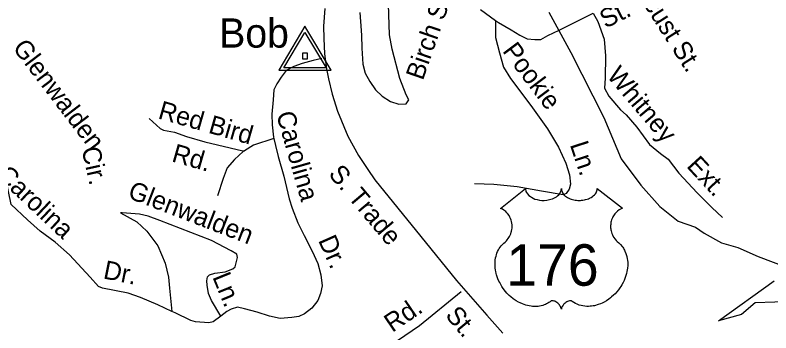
# Model space of a CAD drawing. Extents: x 990631 to 1056237, y 535999 to 585651.
# Drawn here: x 1031429 to 1035304, y 543231 to 544863 of the extents above; entities that cross this region are included whole.
import ezdxf

# ---------------------------------------------------------------- set-up
doc = ezdxf.new("R2010")
doc.units = 0
for name, color, linetype in [('Exist Boundary Political City Limit New', 7, 'Continuous'), ('Exist Railroad Mainline', 7, 'Continuous'), ('Exist Road Non-System Type 51', 7, 'Continuous'), ('Exist Road Non-System Type 51 Label', 7, 'Continuous'), ('Exist Road Primary US Attributed', 7, 'Continuous'), ('Exist Road Primary US Label', 7, 'Continuous'), ('Exist Road Primary US Shield CELL', 7, 'Continuous'), ('Exist Road Primary US Shield Number Label', 7, 'Continuous'), ('Exist Survey Geodetic Marker CELL', 7, 'Continuous'), ('Exist Survey Geodetic Marker Label', 7, 'Continuous')]:
    doc.layers.add(name, color=color, linetype=linetype)

msp = doc.modelspace()

# ---------------------------------------------------------------- linework, layer by layer
at = {"layer": 'Exist Boundary Political City Limit New'}
msp.add_lwpolyline([(1035741.9, 543221.9), (1035482.2, 543299.5), (1035462.9, 543396.4), (1035424.1, 543392.6), (1035222.6, 543384.8), (1035152.8, 543326.6), (1035035.6, 543293), (1035321, 543498.6)], dxfattribs=at)
at = {"layer": 'Exist Railroad Mainline'}
msp.add_lwpolyline([(1034165.5, 544877.5), (1034277.3, 544670.2), (1034446.7, 544336.8), (1034536.6, 544124.3), (1034636.3, 543989), (1034734.9, 543879.8), (1034828.6, 543804.7), (1034917.4, 543774.7), (1034962.4, 543743.2), (1035051.1, 543694.4), (1035134.7, 543669.3), (1035239.2, 543623.3), (1035406.2, 543559.6)], dxfattribs=at)
at = {"layer": 'Exist Road Non-System Type 51'}
for points in [[(1033195.8, 544875.7), (1033200.3, 544829.6), (1033204.1, 544759.3), (1033206, 544693.3), (1033211.3, 544611.1), (1033224, 544564.7), (1033248.5, 544522), (1033277.3, 544479), (1033310.2, 544445.9), (1033353.3, 544418.4), (1033396.8, 544405.1), (1033433.1, 544407.8), (1033447.7, 544427.3), (1033434.4, 544453.8), (1033401.1, 544536.9), (1033361.9, 544688.3), (1033348.2, 544760.8), (1033341, 544971.3)], [(1033814.8, 544891.9), (1033891.1, 544835.5)], [(1033891.1, 544835.5), (1033906.7, 544825), (1033971.5, 544786.9), (1034016.6, 544759.4), (1034054, 544740.2), (1034094, 544737), (1034124, 544738), (1034160.8, 544758.7), (1034217.6, 544784.9), (1034392.6, 544873.4)], [(1034392.6, 544873.4), (1034417.2, 544830.5), (1034448.3, 544739.5), (1034455.6, 544653.3), (1034453.9, 544539.3), (1034450.2, 544487.3), (1034472.8, 544446.5), (1034532.6, 544376.6), (1034562, 544351.6), (1034615.9, 544287.9), (1034681.1, 544197.8), (1034737.6, 544151.8), (1034776.8, 544122.6), (1034832.4, 544050.7), (1034925.4, 543949.8), (1035000.9, 543875.2), (1035055.3, 543823.5)], [(1033891.1, 544835.5), (1033892.1, 544747.3), (1033911.7, 544668.7), (1033933.5, 544596), (1033969.5, 544536.8), (1034073.1, 544399.3), (1034159.3, 544278.5), (1034214.3, 544184.6), (1034251.8, 544103.4), (1034271.8, 544042.8), (1034276.3, 543994.5), (1034269.5, 543968.8), (1034254.7, 543947.3), (1034238.5, 543939.8), (1034127.1, 543959.3), (1034003.7, 543981.4), (1033884.1, 543993.2), (1033784.1, 543996.4)], [(1033002.2, 544639.8), (1032957.8, 544629.2), (1032901.3, 544615), (1032858.7, 544598.4), (1032818.1, 544577.6), (1032793, 544544.5), (1032771.7, 544509.1), (1032754.9, 544479.7), (1032751.3, 544427.7), (1032744.8, 544353.8), (1032747.1, 544299.8), (1032753, 544235.6), (1032754.9, 544229.4)], [(1032115.7, 544332.1), (1032172.1, 544280.1), (1032189.7, 544271.6), (1032245.6, 544261.9), (1032306.9, 544239.8), (1032402, 544212.7), (1032596.8, 544166.5), (1032604.7, 544166.2)], [(1032754.9, 544229.4), (1032763.7, 544193.2), (1032777.8, 544136.7), (1032806.6, 544035.7), (1032834.8, 543918.7), (1032849.5, 543872.1), (1032879, 543797.1), (1032910.9, 543732.1), (1032952.5, 543650.8), (1032980.4, 543587.8), (1032996.5, 543529.3), (1033002.7, 543473.1), (1032995.5, 543433.2), (1032980.4, 543397.7), (1032951, 543358.5), (1032912.2, 543329.9), (1032883.5, 543314.7), (1032847.4, 543309.8), (1032787.3, 543305.8), (1032733.5, 543317.5), (1032670.3, 543337.6), (1032604.6, 543355.7), (1032569, 543362.8), (1032536.6, 543353.9), (1032514.3, 543340.5), (1032483.4, 543317.5)], [(1032754.9, 544229.4), (1032651.7, 544194.8), (1032604.7, 544166.2)], [(1032604.7, 544166.2), (1032598.7, 544162.5), (1032553.2, 544121.8), (1032515.8, 544078.9), (1032496, 544023.7), (1032467.2, 543934.5)], [(1032232, 543341.6), (1032161.1, 543375.8), (1032072.2, 543412.8), (1032008.8, 543434.9), (1031877.7, 543461.2), (1031855.9, 543469.8), (1031813.4, 543517.3), (1031707.1, 543632.7), (1031635, 543696.9), (1031556.9, 543753.5), (1031492.6, 543811.6), (1031409, 543890.4), (1031371.6, 544073.5), (1031328.1, 544107.4), (1031276.1, 544118.3), (1031216.9, 544112.2), (1031068.3, 544091.1)], [(1031970.1, 543848.4), (1032052.6, 543801.8), (1032105.1, 543753.9), (1032160.8, 543678.1), (1032198, 543589), (1032215.8, 543518.2), (1032219.8, 543460.1), (1032232, 543341.6)], [(1032483.4, 543317.5), (1032436, 543397.1), (1032421.1, 543433.6), (1032414.4, 543476), (1032411.2, 543498), (1032415.9, 543519.9), (1032426.3, 543529.5), (1032452.5, 543538.6), (1032506.8, 543544.9), (1032545.3, 543559.8), (1032557.5, 543571.3), (1032569.1, 543619.1), (1032565.6, 543635.2), (1032536.2, 543652.2), (1032435.8, 543705.4), (1032277.6, 543766.4), (1032171, 543808), (1032111.6, 543829.8), (1032066, 543841.3), (1031978.1, 543848.1), (1031970.1, 543848.4)], [(1033716.1, 543442.1), (1033502.5, 543266.8), (1033238.6, 543087.2), (1033041.5, 542937.3), (1032902.1, 542827.9), (1032823.5, 542750.3), (1032754.4, 542658.4), (1032711.8, 542577.6), (1032699.9, 542514.1), (1032700.2, 542446.3)], [(1032483.4, 543317.5), (1032444.4, 543288.7), (1032422.3, 543283.5), (1032354.4, 543287.7), (1032330.5, 543294.4), (1032249.9, 543335), (1032232, 543341.6)]]:
    msp.add_lwpolyline(points, dxfattribs=at)
at = {"layer": 'Exist Road Primary US Attributed'}
msp.add_lwpolyline([(1033016.5, 544896.2), (1033010.4, 544805.2), (1033012.4, 544742.5), (1033014.9, 544664), (1033025.8, 544586.7), (1033035.5, 544535.9), (1033054.8, 544456.1), (1033081.4, 544369.1), (1033134.7, 544242), (1033190.1, 544141.8), (1033237.3, 544070.5), (1033273.5, 544017.3), (1033509.1, 543725.4), (1033692.8, 543500.6), (1033847.5, 543321.7), (1033929.6, 543229.8)], dxfattribs=at)
at = {"layer": 'Exist Road Primary US Shield CELL'}
msp.add_lwpolyline([(1034045.6, 543972.9), (1034045.9, 543967.5), (1034047.2, 543961.2), (1034048.2, 543958), (1034051.2, 543951.7), (1034056, 543944.4), (1034062.8, 543937.1), (1034070.5, 543930.8), (1034075.7, 543927.5), (1034084.4, 543922.8), (1034094.4, 543918.6), (1034105.5, 543915.4), (1034116.8, 543913.1), (1034129.2, 543911.8), (1034141.4, 543911.5), (1034154.6, 543912.5), (1034169.2, 543915.3), (1034175.9, 543917.1), (1034183.5, 543919.7), (1034190.5, 543922.6), (1034198.1, 543926.7), (1034204.3, 543930.6), (1034209.1, 543934.1), (1034215.9, 543940.6), (1034221.4, 543947.4), (1034223.6, 543951.2), (1034225.6, 543954.9), (1034228.3, 543962.6), (1034229.1, 543966), (1034229.6, 543973.1), (1034230.1, 543967.2), (1034230.7, 543963.4), (1034231.7, 543959.8), (1034233.2, 543955.9), (1034235.9, 543950.4), (1034238.9, 543945.9), (1034244.7, 543939.1), (1034248.2, 543935.8), (1034251.5, 543933.1), (1034260.2, 543927.1), (1034270.5, 543921.9), (1034275.5, 543919.7), (1034280.6, 543917.9), (1034287.2, 543915.9), (1034293.9, 543914.3), (1034300.6, 543913.2), (1034307.5, 543912.2), (1034314.4, 543911.7), (1034320.1, 543911.5), (1034327.1, 543911.6), (1034333.6, 543912), (1034340.2, 543912.8), (1034347.5, 543914), (1034353.3, 543915.3), (1034361.1, 543917.3), (1034368.1, 543919.8), (1034374.2, 543922.5), (1034382.2, 543926.7), (1034388.6, 543930.7), (1034393.4, 543934.5), (1034399, 543939.7), (1034404.3, 543945.8), (1034407.4, 543950.3), (1034409.6, 543954.9), (1034411.7, 543959.8), (1034412.9, 543965), (1034413.5, 543969.4), (1034413.6, 543973.3), (1034542.2, 543870.8), (1034539.2, 543869.7), (1034532.2, 543866.2), (1034526.7, 543863), (1034517.8, 543856.7), (1034514, 543853.3), (1034510.2, 543849.8), (1034506.7, 543846), (1034503.7, 543842.4), (1034499.9, 543837.2), (1034496.6, 543832.1), (1034493.3, 543826.4), (1034490.9, 543821.4), (1034487, 543811.1), (1034485.1, 543804.5), (1034483.9, 543799), (1034482.4, 543787.5), (1034482, 543782.1), (1034482, 543776.7), (1034482.3, 543771), (1034482.8, 543765.5), (1034483.8, 543759.8), (1034484.7, 543754.8), (1034486.3, 543748.6), (1034488.6, 543741.5), (1034491.4, 543734.6), (1034497.3, 543723.4), (1034504.8, 543712), (1034510.2, 543705.6), (1034515.5, 543700.1), (1034523.5, 543693.5), (1034527.8, 543689.7), (1034532.7, 543684.7), (1034540.8, 543675.4), (1034544, 543671), (1034547.3, 543666), (1034550.4, 543660.9), (1034553.4, 543655.5), (1034555.8, 543650.7), (1034560.4, 543639.7), (1034563.7, 543628.9), (1034565.2, 543623.3), (1034567.6, 543610.7), (1034568.5, 543604.5), (1034569.5, 543592.2), (1034569.5, 543577.3), (1034568.4, 543563.1), (1034565.7, 543546.6), (1034563.5, 543536.8), (1034560.1, 543525.3), (1034556.9, 543515.3), (1034551, 543500.7), (1034545.8, 543490), (1034539, 543477.6), (1034534.4, 543470.1), (1034529, 543462), (1034522.2, 543452.7), (1034514.3, 543442.8), (1034504.8, 543432.4), (1034497.2, 543424.8), (1034487.1, 543415.8), (1034481.1, 543410.8), (1034472.4, 543404.2), (1034460.6, 543396.3), (1034448.9, 543389.6), (1034438.9, 543384.5), (1034430.1, 543380.7), (1034418.7, 543376.4), (1034399.7, 543371.1), (1034392.8, 543369.7), (1034384.6, 543368.5), (1034376.9, 543367.7), (1034369.5, 543367.2), (1034359.5, 543367.2), (1034349.5, 543368), (1034340.1, 543369.4), (1034330.3, 543371.4), (1034320.1, 543374.5), (1034310.8, 543378.1), (1034301.3, 543382.7), (1034285.4, 543392.8), (1034280.8, 543395.2), (1034278.2, 543395.9), (1034272.1, 543396.2), (1034266.3, 543395), (1034260.4, 543392.6), (1034256.8, 543390.7), (1034252.1, 543387.6), (1034248.4, 543384.7), (1034244, 543380.5), (1034241, 543377), (1034238.7, 543374.3), (1034234.2, 543367.2), (1034232.6, 543363.9), (1034230.9, 543359.6), (1034229.5, 543353.2), (1034227.4, 543361.2), (1034225.1, 543366.6), (1034222.4, 543371.1), (1034219.5, 543375.1), (1034215, 543380.3), (1034211, 543384.2), (1034206.1, 543388.1), (1034201, 543391.3), (1034196.8, 543393.4), (1034193, 543394.8), (1034188.4, 543396), (1034184.6, 543396.3), (1034181.5, 543396.2), (1034177.2, 543395.2), (1034171.4, 543391), (1034165.9, 543387.2), (1034159.9, 543383.5), (1034152.7, 543379.7), (1034147.5, 543377.3), (1034141.3, 543374.8), (1034134, 543372.4), (1034126.1, 543370.4), (1034118, 543368.8), (1034110.8, 543367.6), (1034103.2, 543366.9), (1034096.2, 543366.7), (1034089, 543366.8), (1034082.3, 543367.3), (1034074.4, 543368), (1034064.7, 543369.4), (1034056.7, 543371.3), (1034048.2, 543373.5), (1034039.4, 543376.3), (1034030.1, 543379.9), (1034018.4, 543384.9), (1034010.3, 543389.1), (1033997.4, 543396.5), (1033982.4, 543406.9), (1033971, 543416.1), (1033962.7, 543423.6), (1033950.5, 543436.1), (1033943.3, 543444.2), (1033932, 543458.8), (1033924.8, 543469.4), (1033920.2, 543477.1), (1033913.3, 543489.6), (1033909.6, 543497.4), (1033904.7, 543508.8), (1033900.9, 543519.2), (1033897.7, 543529.1), (1033896, 543535.4), (1033893.5, 543546.4), (1033892.1, 543554.2), (1033890.6, 543565), (1033889.8, 543576.3), (1033889.7, 543586.7), (1033889.9, 543595.4), (1033890.9, 543605.5), (1033892.6, 543616.2), (1033894.7, 543625.4), (1033896.5, 543632), (1033899.3, 543640), (1033902.9, 543648.9), (1033907.1, 543657.4), (1033911.2, 543664.5), (1033916.3, 543672.1), (1033921.3, 543678.6), (1033927.9, 543685.7), (1033934.7, 543692.2), (1033941, 543697.3), (1033948.4, 543704.6), (1033952.3, 543709), (1033957, 543715.2), (1033960.7, 543720.9), (1033963.6, 543726), (1033967.6, 543733.5), (1033969.9, 543739.1), (1033972.9, 543747.8), (1033974.4, 543753.9), (1033975.9, 543761.7), (1033976.9, 543769.1), (1033977.2, 543778.3), (1033977, 543785.9), (1033976, 543794.7), (1033974.4, 543803.3), (1033972.3, 543810.7), (1033969.2, 543819.2), (1033966.2, 543825.4), (1033961.3, 543833.9), (1033955.8, 543841.7), (1033950.2, 543848.1), (1033944.5, 543853.8), (1033939, 543858), (1033933.8, 543861.8), (1033927.3, 543865.7), (1033921, 543868.8), (1033917, 543870.4)], close=True, dxfattribs=at)
at = {"layer": 'Exist Survey Geodetic Marker CELL'}
for points in [[(1033048.9, 544579.8), (1032915, 544805.8), (1032781.5, 544579.8)], [(1033023, 544591.9), (1032807.5, 544591.9), (1032915, 544774)], [(1032927.3, 544638.5), (1032927.3, 544666.7), (1032903, 544666.7), (1032903, 544638.5)]]:
    msp.add_lwpolyline(points, close=True, dxfattribs=at)

# ---------------------------------------------------------------- texts
at = {"layer": 'Exist Road Non-System Type 51 Label'}
for s, rotation, p in [('Locust St.', 302.3682, (1034573, 545038.2)), ('Birch St.', 70.9103, (1033519.5, 544523.7)), ('St.', 26.7332, (1034456.1, 544792.7)), ('Glenwalden', 307.3273, (1031412.8, 544694.4)), ('Pookie', 307.006, (1033924.7, 544678.1)), ('Whitney', 310.2509, (1034458.7, 544549.7)), ('Red Bird', 344.0786, (1032157.3, 544333.1)), ('Carolina', 285.8997, (1032766.8, 544355)), ('Rd.', 344.0786, (1032227.4, 544112.5)), ('Ln.', 288.245, (1034272.5, 544198.1)), ('Cir.', 282.6569, (1031769, 544176.6)), ('Ext.', 312.6638, (1034867.4, 544085.3)), ('Carolina', 316.7391, (1031330, 544032.3)), ('Glenwalden', 338.9145, (1032001.4, 543925.7)), ('Dr.', 293.9221, (1032981.4, 543707)), ('Dr.', 348.6792, (1031876.8, 543511.5)), ('Ln.', 292.1585, (1032439.5, 543518.9)), ('Rd.', 34.2299, (1033362.6, 543231.1))]:
    msp.add_text(s, height=95, rotation=rotation, dxfattribs=at).set_placement(p)
at = {"layer": 'Exist Road Primary US Label'}
for s, rotation, p in [('S. Trade', 310.0394, (1033031.6, 544045.2)), ('St.', 309.7271, (1033630.6, 543319.7))]:
    msp.add_text(s, height=95, rotation=rotation, dxfattribs=at).set_placement(p)
at = {"layer": 'Exist Road Primary US Shield Number Label'}
msp.add_text('176', height=212.5, dxfattribs=at).set_placement((1033946.8, 543473.6))
at = {"layer": 'Exist Survey Geodetic Marker Label'}
msp.add_text('Bob', height=150, dxfattribs=at).set_placement((1032475.8, 544695.8))

doc.saveas('drawing.dxf')
